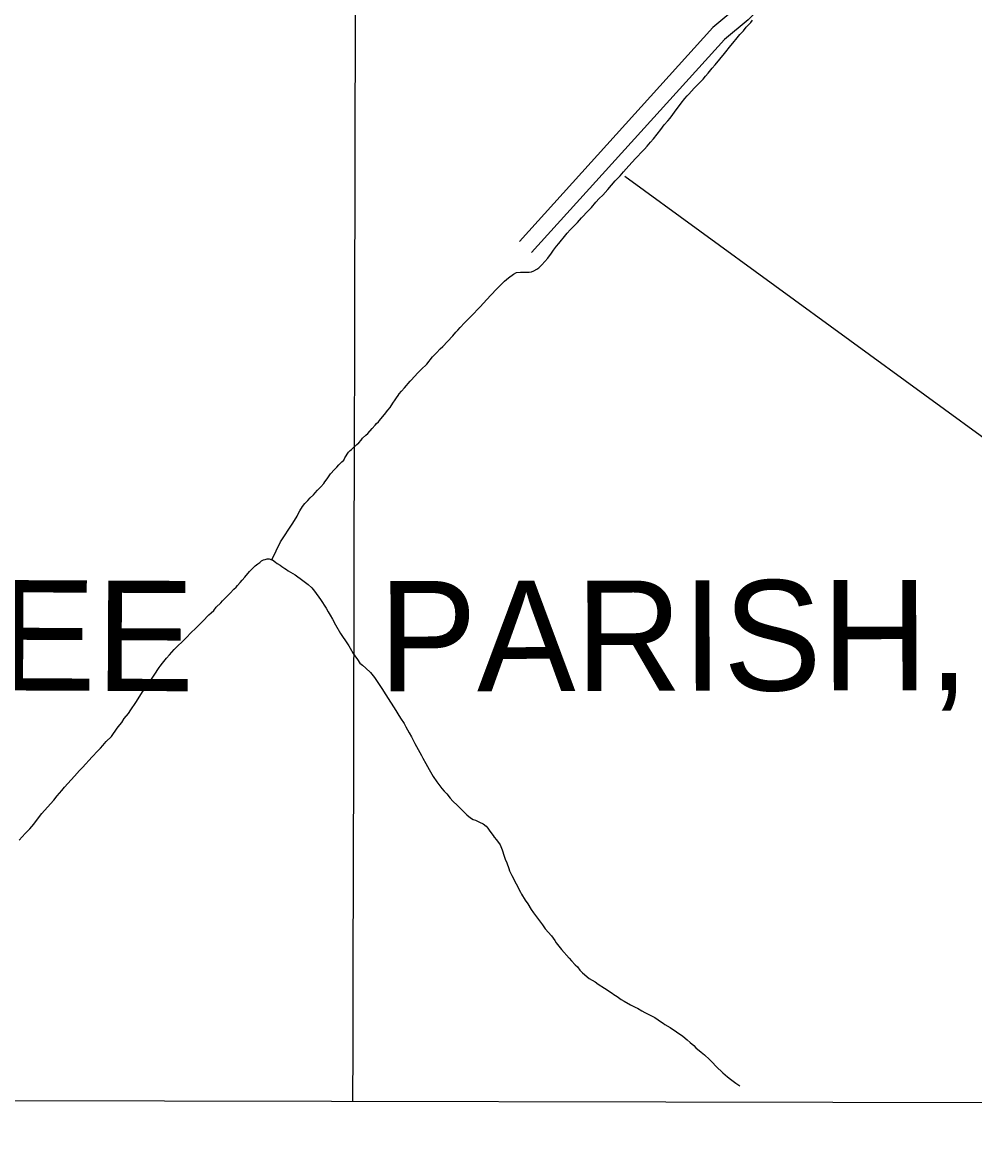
# Model space of a CAD drawing. Extents: x 3187622 to 3225504, y 800805 to 826213.
# Drawn here: x 3196432 to 3198158, y 806183 to 808193 of the extents above; entities that cross this region are included whole.
import ezdxf

# ---------------------------------------------------------------- set-up
doc = ezdxf.new("R2010")
doc.units = 0
for name, color, linetype in [('V-GRID-FRAM', 7, 'Continuous'), ('V-GRID-MAJR', 7, 'Continuous'), ('V-ROAD-CNTR', 7, 'Continuous'), ('V-TOPO-GNAM-IDEN', 7, 'Continuous'), ('V-TOPO-SHOR', 7, 'Continuous')]:
    doc.layers.add(name, color=color, linetype=linetype)

msp = doc.modelspace()

# ---------------------------------------------------------------- linework, layer by layer
at = {"layer": 'V-GRID-FRAM'}
msp.add_lwpolyline([(3191838.8, 824434.1), (3223248.6, 824370.1), (3223219.5, 806183.5), (3191793.9, 806247.5), (3191838.8, 824434.1)], dxfattribs=at)
at = {"layer": 'V-GRID-MAJR'}
msp.add_spline([(3197031.5, 806236.8), (3197045.6, 812297.1), (3197059.7, 818359.3), (3197073.8, 824421.5), (3197073.8, 824423.4)], degree=3, dxfattribs=at)
at = {"layer": 'V-ROAD-CNTR'}
for points in [[(3198473.3, 809058.2), (3198025.1, 808556.4), (3197761.3, 808254.1), (3197726.9, 808219.5), (3197683.5, 808183.4), (3197332.9, 807795.4)], [(3198495.6, 809038.3), (3198047.6, 808536.6), (3197783.3, 808233.6), (3197747.1, 808197.4), (3197704.3, 808161.7), (3197355.2, 807775.3)]]:
    msp.add_lwpolyline(points, dxfattribs=at)
at = {"layer": 'V-TOPO-SHOR'}
msp.add_line((3198696.9, 807057.3), (3197524, 807913.2), dxfattribs=at)
for points in [[(3197457.8, 807851.2), (3197463.5, 807856.9), (3197471.5, 807866.7), (3197477.6, 807873.2), (3197484.1, 807879.6), (3197493.3, 807889.8), (3197506.6, 807905.3), (3197509.3, 807908.3), (3197515.4, 807914.7), (3197521.5, 807921.9), (3197531, 807932.5), (3197543.2, 807946.1), (3197557, 807960.1), (3197559.3, 807962.7), (3197564.2, 807968), (3197570.7, 807975.6), (3197575.7, 807981.6), (3197589, 807998.3), (3197595.5, 808006.6), (3197602, 808014.2), (3197605.8, 808019.1), (3197610.8, 808025.5), (3197614.2, 808030), (3197626, 808045.9), (3197632.5, 808054.3), (3197637.1, 808059.5), (3197639.8, 808062.6), (3197649.7, 808073.2), (3197652, 808075.8), (3197665.7, 808089.8), (3197670.3, 808095.1), (3197675.2, 808100.7), (3197682.1, 808109.4), (3197687.5, 808115.9), (3197695.8, 808125.7), (3197704.2, 808136.3), (3197716.1, 808150.7), (3197719.5, 808154.8), (3197727.5, 808164.3), (3197732.5, 808170.3), (3197739, 808177.5), (3197743.9, 808183.6), (3197751.9, 808192.6), (3197755.4, 808196.8)], [(3196884.9, 807218.5), (3196900.6, 807251), (3196922.4, 807285.1), (3196930.4, 807297.6), (3196933.1, 807302.9), (3196935.4, 807307.4), (3196940, 807315), (3196944.2, 807320.7), (3196949.6, 807326), (3196954.1, 807330.5), (3196960.2, 807336.5), (3196963.3, 807339.6), (3196967.5, 807344.8), (3196973.2, 807350.5), (3196978.5, 807356.9), (3196980.8, 807359.6), (3196985, 807365.3), (3196991.1, 807374), (3196998.4, 807382.3), (3197002.2, 807386.4), (3197006, 807390.6), (3197011.7, 807395.9), (3197015.2, 807398.9), (3197017.1, 807403.5), (3197023.6, 807413.3), (3197026.2, 807416.3), (3197028.9, 807418.6), (3197031.6, 807420.8), (3197038.4, 807427.3), (3197042.2, 807430.7), (3197046.4, 807435.2), (3197049.1, 807439), (3197054.8, 807444.3), (3197058.3, 807447.3), (3197066.6, 807456.7), (3197072, 807462.4), (3197074.3, 807465.4), (3197077.7, 807468.5), (3197079.6, 807471.1), (3197085.3, 807477.9), (3197088.4, 807481.7), (3197094.5, 807489.6), (3197098.7, 807494.6), (3197104, 807502.1), (3197107.9, 807508.2), (3197110.2, 807512), (3197113.2, 807516.5), (3197115.5, 807519.5), (3197119.7, 807524.1), (3197124.7, 807530.1), (3197135, 807542.2), (3197137.3, 807544.9), (3197142.2, 807550.2), (3197149.8, 807558.1), (3197155.2, 807563.4), (3197165.1, 807573.2), (3197175.8, 807586.1), (3197180.7, 807591), (3197182.6, 807593.6), (3197189.5, 807600.8), (3197194.1, 807605.3), (3197202.8, 807614.4), (3197212.4, 807624.6), (3197217.7, 807631), (3197221.5, 807634.8), (3197225.7, 807639.3), (3197233.4, 807647.7), (3197243.6, 807658.2), (3197250.5, 807664.7), (3197257.4, 807672.2), (3197262.3, 807677.5), (3197267.3, 807683.2), (3197281, 807697.9), (3197292.1, 807709.6), (3197297, 807714.2), (3197302, 807719.5), (3197306.2, 807723.6), (3197313.4, 807729.7), (3197322.2, 807736.1), (3197327.9, 807739.1), (3197334.7, 807739.8), (3197340, 807739.8), (3197346.1, 807739.8), (3197350.7, 807739.7), (3197355.2, 807740.5), (3197359, 807742.4), (3197364.7, 807745.4), (3197368.5, 807747.6), (3197373.5, 807752.9), (3197384.5, 807765.4), (3197391.4, 807774.5), (3197394.9, 807779.4), (3197400.2, 807787), (3197404.4, 807791.9), (3197417, 807807.4), (3197419.3, 807810.4), (3197425, 807816.8), (3197433.4, 807824.8), (3197438.4, 807830.1), (3197445.6, 807838), (3197457.8, 807851.2)], [(3196426.9, 806710.5), (3196437.6, 806722.2), (3196441.8, 806726.4), (3196446.3, 806730.9), (3196453.6, 806739.6), (3196458.2, 806745.7), (3196468.1, 806758.5), (3196483.7, 806775.9), (3196489.8, 806783.1), (3196495.9, 806790.7), (3196504.3, 806800.5), (3196509.3, 806806.6), (3196527.2, 806826.6), (3196536.4, 806836.4), (3196542.1, 806842.5), (3196547.1, 806847.8), (3196553.9, 806855.3), (3196558.9, 806860.6), (3196570.3, 806872.7), (3196574.1, 806877.2), (3196578.3, 806881.8), (3196584.8, 806889), (3196594, 806898), (3196604.7, 806913.2), (3196609.6, 806919.6), (3196612.7, 806923.8), (3196617.3, 806930.6), (3196624.9, 806940), (3196629.5, 806946.8), (3196638.3, 806960.1), (3196648.6, 806976), (3196650.5, 806979), (3196654.3, 806984.7), (3196658.5, 806990.3), (3196664.2, 806998.3), (3196671.5, 807009.6), (3196680.3, 807023.3), (3196682.6, 807025.9), (3196686.4, 807031.2), (3196693.7, 807039.9), (3196699, 807046), (3196707.8, 807056.2), (3196728.7, 807076.6), (3196739, 807087.1), (3196745.5, 807093.6), (3196754.7, 807102.6), (3196759.6, 807107.2), (3196770.7, 807118.9), (3196774.9, 807122.3), (3196779.4, 807126.8), (3196784, 807132.5), (3196792, 807140.4), (3196795.1, 807144.2), (3196799.6, 807148.4), (3196806.1, 807155.2), (3196809.2, 807157.8), (3196816, 807165.4), (3196819.9, 807169.1), (3196822.5, 807171.8), (3196827.5, 807177.1), (3196830.9, 807181.6), (3196835.5, 807187.3), (3196844.3, 807197.1), (3196846.9, 807200.1), (3196851.5, 807204.7), (3196854.6, 807207.3), (3196859.1, 807211.1), (3196862.6, 807213.7), (3196866, 807216.4), (3196869.4, 807218.3), (3196872.4, 807219), (3196875.9, 807220.1), (3196880, 807220.1), (3196884.9, 807218.5)], [(3196884.9, 807218.5), (3196885.7, 807218.2), (3196891, 807214), (3196894.4, 807211.7), (3196899.7, 807208.6), (3196902.8, 807206.3), (3196908.1, 807202.5), (3196911.1, 807200.6), (3196914.5, 807198.7), (3196926.6, 807191.1), (3196940.6, 807181.1), (3196950.4, 807173.5), (3196956.9, 807167.4), (3196962.1, 807161.7), (3196972.7, 807146.4), (3196982.9, 807130.8), (3196986.6, 807124.4), (3196990.4, 807117.9), (3196994.2, 807110.7), (3197000.2, 807100.4), (3197009.2, 807084.8), (3197021.7, 807066.1), (3197023.9, 807062.3), (3197026.2, 807058.2), (3197032.2, 807048.6), (3197039.8, 807037.6), (3197043.9, 807031.1), (3197048.8, 807027.3), (3197054.9, 807022), (3197063.6, 807014), (3197065.8, 807011.3), (3197070.7, 807005.2), (3197083.9, 806985.4), (3197091.1, 806973.6), (3197095.2, 806966.8), (3197099.8, 806960.3), (3197106.2, 806950), (3197117.9, 806931.4), (3197124.3, 806921.5), (3197127.3, 806915.8), (3197133.3, 806905.1), (3197137.8, 806897.5), (3197143.5, 806885.7), (3197155.9, 806863.6), (3197158.1, 806859.1), (3197163.4, 806849.2), (3197169.4, 806838.2), (3197177, 806825.6), (3197183.4, 806816.1), (3197192.8, 806803.9), (3197197, 806798.9), (3197201.5, 806794), (3197207.9, 806786.7), (3197212.5, 806781), (3197220.8, 806773), (3197237.8, 806756.3), (3197241.6, 806753.2), (3197246.5, 806749.8), (3197249.1, 806747.9), (3197253.3, 806746.3), (3197260.9, 806743.2), (3197267.3, 806739.8), (3197273, 806735.6), (3197275.6, 806732.2), (3197279.4, 806726.8), (3197285.4, 806718.5), (3197287.3, 806715.8), (3197291.8, 806710.8), (3197297.9, 806701.7), (3197301.6, 806692.6), (3197305.4, 806681.2), (3197307.2, 806675.9), (3197310.3, 806669.4), (3197313.6, 806658.8), (3197315.1, 806655), (3197319.6, 806646.2), (3197335.1, 806615.8), (3197336.9, 806612.3), (3197343.7, 806601.3), (3197348.3, 806594.8), (3197354.3, 806584.9), (3197358.8, 806578.5), (3197374.6, 806556.8), (3197379.9, 806549.9), (3197390.9, 806537), (3197397.3, 806528.2), (3197399.9, 806524), (3197409.4, 806512.2), (3197423, 806496.6), (3197427.5, 806491.6), (3197434.3, 806484.4), (3197438.1, 806480.6), (3197442.6, 806474.5), (3197447.5, 806469.9), (3197459.6, 806459.6), (3197464.9, 806456.6), (3197470.2, 806453.5), (3197475.9, 806449.3), (3197486.9, 806442), (3197501.2, 806432.9), (3197503.9, 806430.6)], [(3197503.9, 806430.6), (3197509.9, 806426.7), (3197517.5, 806421.8), (3197522.8, 806418.3), (3197534.2, 806411.8), (3197544, 806407.2), (3197546.7, 806405.7), (3197555, 806400.7), (3197559.9, 806398.1), (3197566, 806395), (3197578.5, 806388.9), (3197590.2, 806380.5), (3197593.2, 806378.6), (3197596.6, 806376.3), (3197606.1, 806370.5), (3197629.2, 806354.9), (3197637.1, 806348.4), (3197642, 806343.8), (3197648.8, 806338.1), (3197652.6, 806333.9), (3197662.4, 806326.3), (3197668.1, 806321.3), (3197677.2, 806312.9), (3197682.1, 806308), (3197689.3, 806300.3), (3197701.7, 806288.5), (3197710.1, 806281.6), (3197715.4, 806277.4), (3197720.3, 806273.2), (3197724.8, 806269.8), (3197732, 806264.8)]]:
    msp.add_lwpolyline(points, dxfattribs=at)

# ---------------------------------------------------------------- texts
at = {"layer": 'V-TOPO-GNAM-IDEN'}
for s, rotation, p in [('COUPEE', 359.7282, (3195614.4, 806985.5)), ('PARISH,', 0.1282, (3197078, 806979.9))]:
    msp.add_text(s, height=200, rotation=rotation, dxfattribs=at).set_placement(p)

doc.saveas('drawing.dxf')
